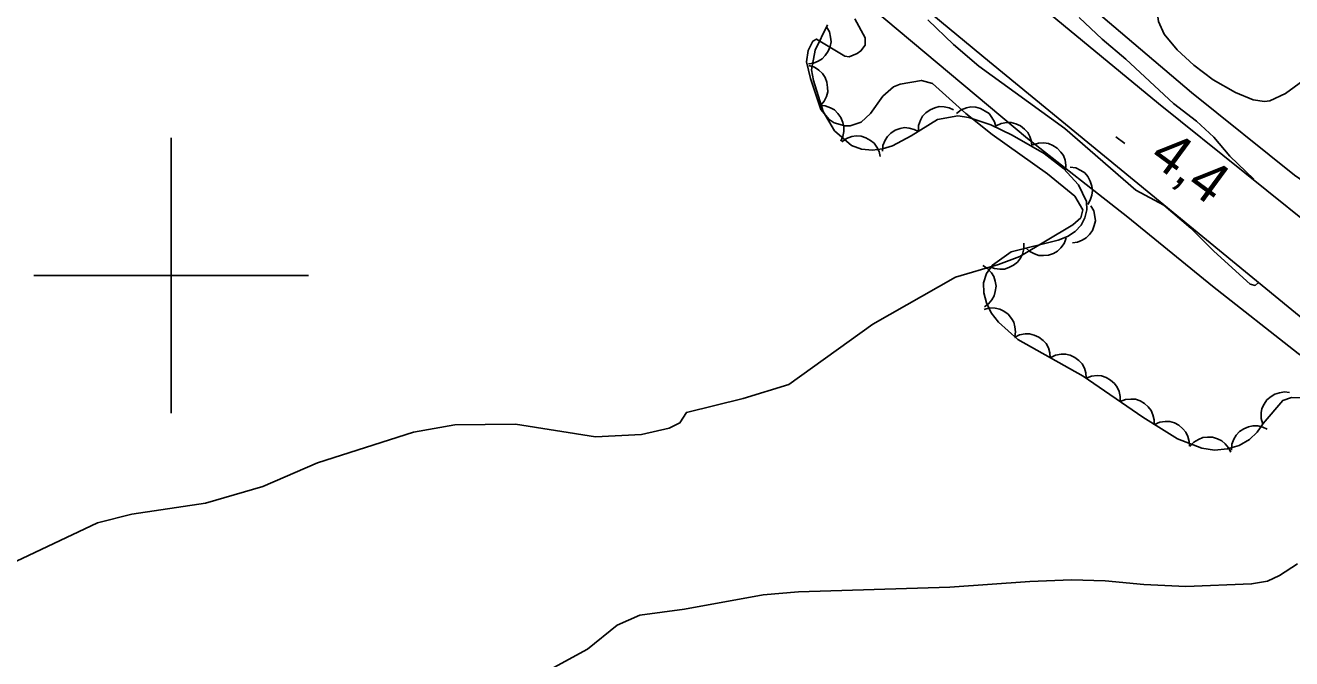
# Model space of a CAD drawing. Extents: x 336540 to 340074, y 5572036 to 5573747.
# Drawn here: x 337589.4 to 337681.5, y 5572772.1 to 5572818.2 of the extents above; entities that cross this region are included whole.
import ezdxf

# ---------------------------------------------------------------- set-up
doc = ezdxf.new("R2010")
doc.units = 0
for name, color, linetype in [('Niveau 19', 7, 'Continuous'), ('Niveau 2', 7, 'Continuous'), ('Niveau 3', 7, 'Continuous'), ('Niveau 4', 7, 'Continuous'), ('Niveau 44', 7, 'Continuous'), ('Niveau 61', 7, 'Continuous')]:
    doc.layers.add(name, color=color, linetype=linetype)

msp = doc.modelspace()

# ---------------------------------------------------------------- linework, layer by layer
at = {"layer": 'Niveau 19'}
for points in [[(337747.9, 5572743.42), (337733.2, 5572755.24), (337714.79, 5572770.78), (337697.31, 5572784.55), (337659.54, 5572815.53), (337637.6, 5572833.7), (337630.44, 5572839.48), (337615.68, 5572851.12), (337606.88, 5572858.17), (337562.43, 5572894.51)], [(337585.33, 5572882.89), (337594.24, 5572875.34), (337602.7, 5572868.36), (337610.46, 5572862.12), (337627.18, 5572849.32), (337671.83, 5572812.51), (337696.95, 5572792.34), (337706.42, 5572784.95), (337712.98, 5572779.69), (337742.53, 5572755.28)]]:
    msp.add_lwpolyline(points, dxfattribs=at)
at = {"layer": 'Niveau 2'}
for points in [[(337684.35, 5572835.57), (337679.73, 5572833.49), (337677.77, 5572832.41), (337675.87, 5572831.21), (337674.8, 5572830.37), (337673.53, 5572828.91), (337672.57, 5572827.46), (337671.97, 5572826.35), (337671.68, 5572825.34), (337671.91, 5572823.48), (337672.1, 5572822.69), (337671.68, 5572819.46), (337671.82, 5572818.46), (337672.24, 5572817.54), (337673.18, 5572816.42), (337674.39, 5572815.29), (337675.8, 5572814.23), (337677.44, 5572813.3), (337678.71, 5572812.78), (337679.54, 5572812.66), (337679.93, 5572812.69), (337681.08, 5572813.24), (337682.32, 5572814.15)], [(337606.67, 5572784.66), (337610.64, 5572786.39), (337617.62, 5572788.62), (337620.64, 5572789.13), (337625.06, 5572789.18), (337630.86, 5572788.28), (337634.21, 5572788.45), (337636.24, 5572788.91), (337637.01, 5572789.28), (337637.49, 5572790.05), (337641.61, 5572791.05), (337644.94, 5572792.08), (337651.04, 5572796.47), (337657.07, 5572799.88), (337660.18, 5572800.8), (337661.75, 5572801.38), (337665.59, 5572803.68), (337666.17, 5572804.2), (337666.33, 5572804.78), (337665.74, 5572805.77), (337663.76, 5572807.39), (337659.74, 5572810.25), (337657.82, 5572811.78), (337655.4, 5572813.96), (337654.58, 5572814.18), (337653.04, 5572813.92), (337652.54, 5572813.72), (337651.78, 5572813.05), (337650.88, 5572811.77), (337650.2, 5572811.16), (337649.39, 5572810.89), (337649.01, 5572810.89), (337648.23, 5572811.11), (337647.87, 5572811.34), (337647.26, 5572812.06), (337646.51, 5572814.33), (337646.23, 5572815.54), (337646.34, 5572816.37), (337646.68, 5572817.03), (337646.96, 5572817.19), (337649.01, 5572815.95), (337649.33, 5572815.9), (337649.92, 5572816.14), (337650.18, 5572816.33), (337650.49, 5572816.76), (337650.49, 5572817.29), (337649.74, 5572818.67)], [(337655.06, 5572818.59), (337656.92, 5572816.8), (337658.77, 5572815.21), (337665.01, 5572810.7), (337670.19, 5572806.2), (337672.21, 5572805.12), (337674.18, 5572803.43), (337675.85, 5572801.76), (337678.49, 5572799.36), (337678.87, 5572799.28), (337679.11, 5572799.48)], [(337678.76, 5572807), (337677.03, 5572808.68), (337675.85, 5572810.05), (337674.59, 5572811.22), (337672.92, 5572812.51), (337669.46, 5572815.73), (337667.74, 5572817.19), (337666.07, 5572818.77)], [(337587.35, 5572778.58), (337594.63, 5572782.02), (337597.13, 5572782.64), (337602.51, 5572783.44), (337606.67, 5572784.66)], [(337681.95, 5572779.03), (337680.64, 5572778.19), (337679.77, 5572777.78), (337678.6, 5572777.58), (337673.83, 5572777.39), (337670.77, 5572777.53), (337667.96, 5572777.79), (337665.51, 5572777.87), (337662.48, 5572777.76), (337656.66, 5572777.35), (337645.63, 5572776.99), (337643.08, 5572776.77), (337637.34, 5572775.75), (337634.1, 5572775.31), (337632.46, 5572774.58), (337630.28, 5572772.83), (337626.5, 5572770.77)]]:
    msp.add_lwpolyline(points, dxfattribs=at)
at = {"layer": 'Niveau 3'}
msp.add_line((337668.73, 5572810.09), (337669.38, 5572809.61), dxfattribs=at)
at = {"layer": 'Niveau 4'}
for points in [[(337581.38, 5572889.43), (337592.52, 5572879.92), (337597.05, 5572876.33), (337601.9, 5572872.72), (337604.6, 5572870.54), (337609.27, 5572866.45), (337613.37, 5572862.68), (337615.91, 5572860.57), (337624.81, 5572853.45), (337633.16, 5572846.53), (337638.87, 5572842.03), (337643.3, 5572838.72), (337649.78, 5572834.11), (337653.45, 5572831.32), (337655.58, 5572829.56), (337666.32, 5572820.01), (337674.23, 5572813.3), (337681.73, 5572807.3), (337686.77, 5572803.82), (337693.83, 5572798.21)], [(337587.92, 5572869.67), (337590.52, 5572867.82), (337595.97, 5572864.2), (337609.79, 5572853.86), (337616.42, 5572848.76), (337622.03, 5572843.92), (337633.87, 5572834.25), (337644.17, 5572825.44), (337649.15, 5572820.98), (337662.3, 5572809.95), (337669.6, 5572804.24), (337675.77, 5572799.23), (337681.99, 5572794.33), (337687.59, 5572790.49), (337697.46, 5572781.61), (337702.07, 5572777.76), (337707.2, 5572774.01), (337712.37, 5572769.72), (337716.28, 5572765.83), (337730.4, 5572754.32), (337734.94, 5572750.56), (337739.53, 5572746.61)]]:
    msp.add_lwpolyline(points, dxfattribs=at)
at = {"layer": 'Niveau 44'}
for points in [[(337647.68, 5572818.09), (337647.89, 5572817.73), (337647.98, 5572817.33), (337648.01, 5572817), (337647.94, 5572816.66), (337647.81, 5572816.31), (337647.59, 5572816), (337647.37, 5572815.76), (337647.07, 5572815.58), (337646.72, 5572815.44), (337646.36, 5572815.39)], [(337647.74, 5572818.22), (337646.85, 5572816.39), (337646.58, 5572814.95), (337646.73, 5572814.19), (337647.43, 5572811.92), (337648.26, 5572810.53), (337649.5, 5572809.46), (337650.23, 5572809.18), (337651.02, 5572809.11), (337651.76, 5572809.2), (337652.49, 5572809.44), (337653.83, 5572810.16), (337655.76, 5572811.34), (337657.24, 5572811.6), (337658.03, 5572811.49), (337659.63, 5572810.95), (337661.18, 5572810.21), (337663.51, 5572808.87), (337664.91, 5572807.78), (337666.01, 5572806.6), (337666.59, 5572805.38)], [(337646.4, 5572815.27), (337646.8, 5572815.15), (337647.13, 5572814.92), (337647.38, 5572814.7), (337647.57, 5572814.4), (337647.71, 5572814.06), (337647.76, 5572813.68), (337647.77, 5572813.36), (337647.67, 5572813.02), (337647.51, 5572812.68), (337647.28, 5572812.4)], [(337647.17, 5572812.35), (337647.59, 5572812.33), (337647.97, 5572812.19), (337648.26, 5572812.04), (337648.51, 5572811.79), (337648.73, 5572811.49), (337648.87, 5572811.13), (337648.95, 5572810.82), (337648.94, 5572810.47), (337648.86, 5572810.1), (337648.71, 5572809.78)], [(337654.37, 5572810.49), (337654.38, 5572810.9), (337654.52, 5572811.29), (337654.67, 5572811.58), (337654.91, 5572811.84), (337655.21, 5572812.05), (337655.57, 5572812.2), (337655.88, 5572812.29), (337656.23, 5572812.27), (337656.6, 5572812.2), (337656.92, 5572812.05)], [(337657.14, 5572811.79), (337657.48, 5572812.04), (337657.86, 5572812.18), (337658.18, 5572812.26), (337658.53, 5572812.23), (337658.89, 5572812.15), (337659.23, 5572811.96), (337659.5, 5572811.78), (337659.71, 5572811.5), (337659.89, 5572811.18), (337659.99, 5572810.83)], [(337660.02, 5572810.88), (337660.39, 5572811.06), (337660.79, 5572811.13), (337661.12, 5572811.13), (337661.46, 5572811.04), (337661.8, 5572810.89), (337662.09, 5572810.64), (337662.32, 5572810.41), (337662.48, 5572810.1), (337662.59, 5572809.74), (337662.62, 5572809.38)], [(337648.79, 5572809.73), (337649.13, 5572809.97), (337649.52, 5572810.1), (337649.84, 5572810.16), (337650.19, 5572810.12), (337650.55, 5572810.02), (337650.88, 5572809.82), (337651.14, 5572809.63), (337651.34, 5572809.34), (337651.51, 5572809.01), (337651.59, 5572808.66)], [(337651.74, 5572809.04), (337651.78, 5572809.45), (337651.94, 5572809.83), (337652.11, 5572810.11), (337652.36, 5572810.35), (337652.67, 5572810.56), (337653.04, 5572810.68), (337653.35, 5572810.75), (337653.7, 5572810.72), (337654.06, 5572810.62), (337654.38, 5572810.46)], [(337662.7, 5572809.5), (337663.1, 5572809.63), (337663.5, 5572809.64), (337663.83, 5572809.6), (337664.15, 5572809.46), (337664.46, 5572809.26), (337664.72, 5572808.98), (337664.92, 5572808.72), (337665.03, 5572808.38), (337665.09, 5572808.02), (337665.07, 5572807.66)], [(337665.4, 5572807.88), (337665.81, 5572807.82), (337666.18, 5572807.64), (337666.46, 5572807.46), (337666.69, 5572807.19), (337666.87, 5572806.87), (337666.98, 5572806.5), (337667.03, 5572806.18), (337666.98, 5572805.83), (337666.87, 5572805.48), (337666.69, 5572805.17)], [(337666.59, 5572805.38), (337666.62, 5572804.77), (337666.48, 5572804.19), (337666.21, 5572803.65), (337665.76, 5572803.2), (337665.2, 5572802.84), (337664.52, 5572802.57), (337661.12, 5572801.72), (337659.75, 5572800.76), (337659.31, 5572800.15), (337659.1, 5572799.46), (337659.13, 5572798.75), (337659.31, 5572798.02), (337659.66, 5572797.29), (337660.18, 5572796.61), (337661.6, 5572795.35), (337666.36, 5572792.68), (337670.68, 5572789.71), (337673.21, 5572788.12), (337674.98, 5572787.44), (337675.91, 5572787.31), (337676.84, 5572787.39), (337677.71, 5572787.64), (337678.45, 5572788.07), (337679, 5572788.6), (337679.45, 5572789.24), (337680.87, 5572790.92), (337681.5, 5572791.13), (337682.19, 5572791.1)], [(337666.92, 5572805.06), (337667.12, 5572804.7), (337667.21, 5572804.3), (337667.24, 5572803.97), (337667.16, 5572803.63), (337667.03, 5572803.28), (337666.8, 5572802.97), (337666.58, 5572802.73), (337666.28, 5572802.56), (337665.93, 5572802.43), (337665.57, 5572802.38)], [(337662.03, 5572802.36), (337662.04, 5572801.94), (337661.93, 5572801.55), (337661.8, 5572801.25), (337661.57, 5572800.98), (337661.29, 5572800.74), (337660.94, 5572800.58), (337660.63, 5572800.47), (337660.28, 5572800.46), (337659.91, 5572800.51), (337659.58, 5572800.64)], [(337665.11, 5572802.72), (337664.97, 5572802.33), (337664.73, 5572802), (337664.49, 5572801.77), (337664.19, 5572801.6), (337663.84, 5572801.48), (337663.46, 5572801.45), (337663.13, 5572801.46), (337662.8, 5572801.57), (337662.47, 5572801.75), (337662.2, 5572801.99)], [(337659.05, 5572800.72), (337659.4, 5572800.5), (337659.67, 5572800.2), (337659.86, 5572799.92), (337659.96, 5572799.59), (337660.01, 5572799.22), (337659.96, 5572798.84), (337659.88, 5572798.52), (337659.7, 5572798.22), (337659.46, 5572797.94), (337659.17, 5572797.72)], [(337659.14, 5572797.53), (337659.54, 5572797.64), (337659.95, 5572797.62), (337660.28, 5572797.56), (337660.59, 5572797.4), (337660.89, 5572797.18), (337661.13, 5572796.88), (337661.3, 5572796.61), (337661.39, 5572796.27), (337661.43, 5572795.9), (337661.38, 5572795.54)], [(337661.35, 5572795.49), (337661.72, 5572795.68), (337662.12, 5572795.75), (337662.45, 5572795.76), (337662.79, 5572795.67), (337663.13, 5572795.52), (337663.43, 5572795.28), (337663.66, 5572795.05), (337663.82, 5572794.74), (337663.93, 5572794.38), (337663.96, 5572794.02)], [(337663.96, 5572794.02), (337664.34, 5572794.21), (337664.74, 5572794.28), (337665.07, 5572794.29), (337665.41, 5572794.2), (337665.75, 5572794.05), (337666.04, 5572793.81), (337666.27, 5572793.58), (337666.44, 5572793.27), (337666.55, 5572792.92), (337666.58, 5572792.56)], [(337666.57, 5572792.54), (337666.96, 5572792.69), (337667.36, 5572792.72), (337667.69, 5572792.7), (337668.02, 5572792.58), (337668.34, 5572792.4), (337668.62, 5572792.14), (337668.83, 5572791.89), (337668.96, 5572791.56), (337669.04, 5572791.2), (337669.04, 5572790.84)], [(337669.04, 5572790.84), (337669.43, 5572790.99), (337669.83, 5572791.02), (337670.16, 5572791), (337670.5, 5572790.89), (337670.82, 5572790.7), (337671.09, 5572790.44), (337671.3, 5572790.19), (337671.43, 5572789.86), (337671.51, 5572789.5), (337671.51, 5572789.14)], [(337679.42, 5572789.2), (337679.3, 5572789.6), (337679.31, 5572790.01), (337679.36, 5572790.33), (337679.51, 5572790.65), (337679.72, 5572790.95), (337680.02, 5572791.2), (337680.29, 5572791.38), (337680.63, 5572791.48), (337680.99, 5572791.53), (337681.35, 5572791.49)], [(337671.54, 5572789.17), (337671.92, 5572789.34), (337672.32, 5572789.39), (337672.65, 5572789.39), (337672.99, 5572789.28), (337673.32, 5572789.11), (337673.6, 5572788.86), (337673.82, 5572788.61), (337673.97, 5572788.29), (337674.06, 5572787.94), (337674.08, 5572787.58)], [(337677.15, 5572787.31), (337677.17, 5572787.73), (337677.32, 5572788.11), (337677.48, 5572788.4), (337677.73, 5572788.65), (337678.03, 5572788.86), (337678.39, 5572789), (337678.7, 5572789.08), (337679.05, 5572789.06), (337679.42, 5572788.98), (337679.74, 5572788.82)], [(337674.11, 5572787.56), (337674.39, 5572787.87), (337674.74, 5572788.08), (337675.05, 5572788.21), (337675.39, 5572788.25), (337675.76, 5572788.24), (337676.13, 5572788.12), (337676.43, 5572787.99), (337676.69, 5572787.76), (337676.93, 5572787.47), (337677.09, 5572787.15)]]:
    msp.add_lwpolyline(points, dxfattribs=at)
at = {"layer": 'Niveau 61'}
for points in [[(337600, 5572790), (337600, 5572810)], [(337590, 5572800), (337610, 5572800)]]:
    msp.add_lwpolyline(points, dxfattribs=at)

# ---------------------------------------------------------------- texts
at = {"layer": 'Niveau 3'}
msp.add_text('4,4    ', height=2.9999, rotation=323.69354, dxfattribs=at).set_placement((337671.04, 5572808.35))

doc.saveas('drawing.dxf')
